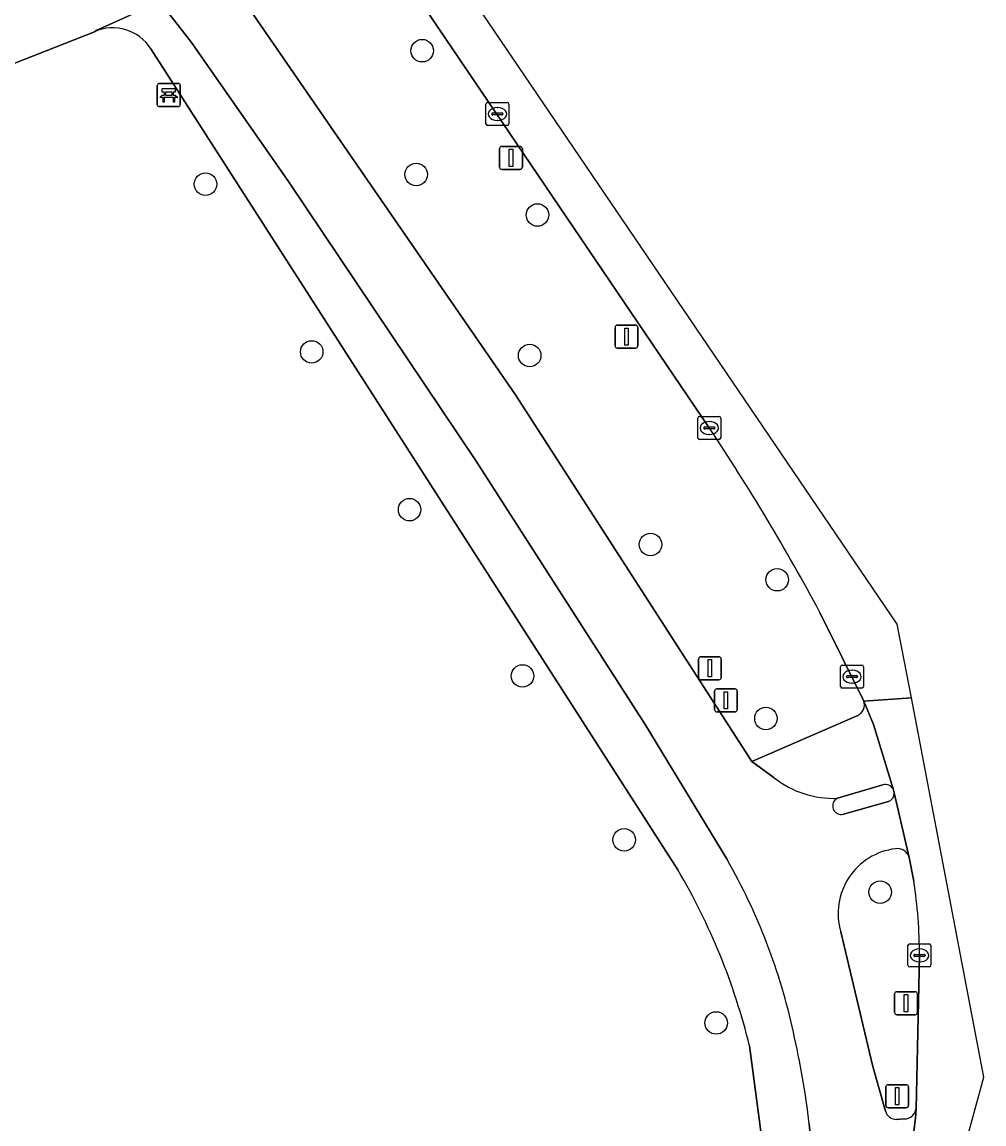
# Model space of a CAD drawing. Extents: x 157692 to 159674, y 381452 to 383291.
# Drawn here: x 158083.22 to 158125.03, y 383216.94 to 383264.85 of the extents above; entities that cross this region are included whole.
import ezdxf

# ---------------------------------------------------------------- set-up
doc = ezdxf.new("R2010")
doc.units = 0
for name, color, linetype in [('IMGEO_Bank', 7, 'Continuous'), ('IMGEO_Berm_groen', 7, 'Continuous'), ('IMGEO_Boom', 7, 'Continuous'), ('IMGEO_Erf', 7, 'Continuous'), ('IMGEO_Fietspad_gesloten', 7, 'Continuous'), ('IMGEO_Kolk', 7, 'Continuous'), ('IMGEO_Lichtmast', 7, 'Continuous'), ('IMGEO_Rijbaan_lokaal_gesloten', 7, 'Continuous'), ('IMGEO_Verkeersbordpaal', 7, 'Continuous'), ('IMGEO_Verkeerseiland_gesloten', 7, 'Continuous'), ('IMGEO_Verkeerseiland_groen', 7, 'Continuous'), ('IMGEO_Voetpad_open', 7, 'Continuous')]:
    doc.layers.add(name, color=color, linetype=linetype)

msp = doc.modelspace()

# ---------------------------------------------------------------- linework, layer by layer
at = {"layer": 'IMGEO_Bank'}
for p, q in [((158089.096, 383261.253), (158089.096, 383262.094)), ((158089.096, 383262.094), (158089.096, 383261.253)), ((158089.171, 383262.178), (158090.012, 383262.178)), ((158090.012, 383262.178), (158089.171, 383262.178)), ((158090.096, 383262.103), (158090.096, 383261.262)), ((158090.096, 383261.262), (158090.096, 383262.103)), ((158089.793, 383261.576), (158089.4, 383261.576)), ((158089.405, 383261.684), (158089.405, 383261.79)), ((158089.449, 383261.79), (158089.449, 383261.684)), ((158089.737, 383261.796), (158089.455, 383261.796)), ((158089.455, 383261.678), (158089.737, 383261.678)), ((158089.743, 383261.684), (158089.743, 383261.79)), ((158089.787, 383261.79), (158089.787, 383261.684)), ((158090.021, 383261.178), (158089.18, 383261.178)), ((158089.18, 383261.178), (158090.021, 383261.178))]:
    msp.add_line(p, q, dxfattribs=at)
for points in [[(158089.343, 383261.576), (158089.201, 383261.576), (158089.313, 383261.678), (158089.399, 383261.678)], [(158089.399, 383261.796), (158089.313, 383261.796), (158089.313, 383261.957), (158089.876, 383261.957), (158089.876, 383261.796), (158089.793, 383261.796)], [(158089.393, 383261.569), (158089.393, 383261.362), (158089.35, 383261.362), (158089.35, 383261.569)], [(158089.793, 383261.678), (158089.876, 383261.678), (158089.988, 383261.576), (158089.849, 383261.576)], [(158089.843, 383261.569), (158089.843, 383261.362), (158089.799, 383261.362), (158089.799, 383261.569)]]:
    msp.add_lwpolyline(points, dxfattribs=at)
for centre, radius, start, end in [((158089.174, 383262.1), 0.0779, 92.4484, 184.2845), ((158089.174, 383262.1), 0.0779, 92.4484, 184.2845), ((158090.018, 383262.1), 0.0779, 2.4484, 94.2845), ((158090.018, 383262.1), 0.0779, 2.4484, 94.2845), ((158089.343, 383261.569), 0.00671, 2.8957, 87.1043), ((158089.4, 383261.569), 0.00671, 92.8957, 177.1043), ((158089.398, 383261.789), 0.00671, 2.8957, 87.1043), ((158089.398, 383261.685), 0.00671, 272.8957, 357.1043), ((158089.455, 383261.789), 0.00671, 92.8957, 177.1043), ((158089.455, 383261.685), 0.00671, 182.8957, 267.1043), ((158089.737, 383261.789), 0.00671, 2.8957, 87.1043), ((158089.737, 383261.685), 0.00671, 272.8957, 357.1043), ((158089.794, 383261.789), 0.00671, 92.8957, 177.1043), ((158089.794, 383261.685), 0.00671, 182.8957, 267.1043), ((158089.792, 383261.569), 0.00671, 2.8957, 87.1043), ((158089.849, 383261.569), 0.00671, 92.8957, 177.1043), ((158089.174, 383261.256), 0.0779, 182.4484, 274.2845), ((158089.174, 383261.256), 0.0779, 182.4484, 274.2845), ((158090.018, 383261.256), 0.0779, 272.4484, 4.2845), ((158090.018, 383261.256), 0.0779, 272.4484, 4.2845)]:
    msp.add_arc(centre, radius, start, end, dxfattribs=at)
at = {"layer": 'IMGEO_Berm_groen'}
for points in [[(158113.09, 383247.202), (158097.578, 383270.126)], [(158092.251, 383266.674), (158104.668, 383248.643), (158114.932, 383232.704), (158119.539, 383234.704)], [(158119.803, 383235.331), (158117.896, 383239.186)]]:
    msp.add_lwpolyline(points, dxfattribs=at)
for centre, radius, start, end in [((158032.678, 383193.542), 96.672, 28.17405, 33.71562), ((158119.321, 383235.165), 0.509, 295.2781, 19.0546)]:
    msp.add_arc(centre, radius, start, end, dxfattribs=at)
at = {"layer": 'IMGEO_Boom'}
for centre in [(158100.606, 383263.607), (158100.346, 383258.222), (158091.194, 383257.804), (158105.623, 383256.462), (158095.808, 383250.508), (158105.282, 383250.355), (158100.064, 383243.65), (158110.535, 383242.135), (158116.041, 383240.605), (158104.967, 383236.42), (158115.55, 383234.569), (158109.386, 383229.297), (158120.513, 383227.021), (158113.386, 383221.332)]:
    msp.add_circle(centre, 0.489, dxfattribs=at)
at = {"layer": 'IMGEO_Erf'}
for points in [[(158086.365, 383264.431), (158072.843, 383259.106), (158073.215, 383258.601), (158060.694, 383250), (158052.974, 383244.697), (158024.376, 383225.053)], [(158111.726, 383227.985), (158088.813, 383263.685)], [(158104.179, 383158.625), (158116.142, 383202.271), (158116.873, 383204.938), (158116.389, 383208.595), (158116.082, 383210.918), (158114.837, 383220.334)]]:
    msp.add_lwpolyline(points, dxfattribs=at)
for centre, radius, start, end in [((158087.163, 383262.659), 1.943, 31.862, 114.242), ((158087.277, 383213.586), 28.374, 13.7587, 30.496)]:
    msp.add_arc(centre, radius, start, end, dxfattribs=at)
at = {"layer": 'IMGEO_Fietspad_gesloten'}
for points in [[(158115.903, 383231.994), (158114.932, 383232.704), (158104.668, 383248.643), (158092.251, 383266.674)], [(158089.207, 383265.728), (158090.585, 383263.969), (158094.802, 383257.918), (158102.951, 383245.756), (158110.3, 383234.308), (158113.864, 383228.438)], [(158120.876, 383230.967), (158118.922, 383230.413)], [(158121.78, 383228.53), (158121.127, 383231.332)], [(158120.742, 383217.494), (158120.199, 383219.446), (158118.803, 383225.291)], [(158121.606, 383213.676), (158122.051, 383217.197), (158122.079, 383217.6)], [(158121.568, 383217.159), (158121.216, 383217.141)], [(158117.436, 383216.941), (158118.055, 383210.62), (158118.235, 383208.78), (158119.955, 383208.952), (158120.083, 383209.887), (158119.887, 383213.397), (158120.18, 383213.426)]]:
    msp.add_lwpolyline(points, dxfattribs=at)
for centre, radius, start, end in [((158118.495, 383235.295), 4.197, 231.857, 272.2484), ((158118.822, 383230.769), 0.37, 116.0428, 285.6523), ((158120.75, 383231.322), 0.377, 289.4804, 1.4893), ((158121.519, 383226.095), 2.832, 96.9077, 196.4837), ((158121.266, 383228.377), 0.536, 16.5549, 99.4685), ((158091.022, 383215.375), 26.313, 12.1836, 29.7656), ((158080.661, 383212.603), 37.03, 6.7281, 12.9926), ((158121.217, 383217.637), 0.496, 196.768, 269.88), ((158121.57, 383217.673), 0.514, 269.7895, 351.7998)]:
    msp.add_arc(centre, radius, start, end, dxfattribs=at)
at = {"layer": 'IMGEO_Kolk'}
for p, q in [((158103.38, 383260.429), (158103.38, 383261.281)), ((158103.455, 383261.355), (158104.307, 383261.355)), ((158103.868, 383261.135), (158103.893, 383261.135)), ((158104.381, 383261.281), (158104.381, 383260.429)), ((158103.639, 383260.849), (158103.639, 383260.861)), ((158104.077, 383260.812), (158103.679, 383260.812)), ((158103.682, 383260.898), (158104.08, 383260.898)), ((158104.123, 383260.861), (158104.123, 383260.849)), ((158104.307, 383260.355), (158103.455, 383260.355)), ((158103.891, 383260.575), (158103.866, 383260.575)), ((158112.664, 383247.702), (158113.516, 383247.702)), ((158112.589, 383246.776), (158112.589, 383247.628)), ((158112.848, 383247.196), (158112.848, 383247.208)), ((158112.891, 383247.245), (158113.289, 383247.245)), ((158113.077, 383247.482), (158113.102, 383247.482)), ((158113.332, 383247.208), (158113.332, 383247.196)), ((158113.59, 383247.628), (158113.59, 383246.776)), ((158113.516, 383246.702), (158112.664, 383246.702)), ((158113.286, 383247.159), (158112.888, 383247.159)), ((158113.1, 383246.922), (158113.075, 383246.922)), ((158118.792, 383235.965), (158118.792, 383236.817)), ((158118.867, 383236.891), (158119.719, 383236.891)), ((158119.28, 383236.671), (158119.305, 383236.671)), ((158119.793, 383236.817), (158119.793, 383235.965)), ((158119.051, 383236.385), (158119.051, 383236.397)), ((158119.489, 383236.348), (158119.091, 383236.348)), ((158119.094, 383236.434), (158119.492, 383236.434)), ((158119.535, 383236.397), (158119.535, 383236.385)), ((158119.719, 383235.891), (158118.867, 383235.891)), ((158119.303, 383236.111), (158119.278, 383236.111)), ((158121.723, 383223.843), (158121.723, 383224.695)), ((158121.798, 383224.769), (158122.65, 383224.769)), ((158122.724, 383224.695), (158122.724, 383223.843)), ((158121.982, 383224.263), (158121.982, 383224.275)), ((158122.42, 383224.226), (158122.022, 383224.226)), ((158122.025, 383224.312), (158122.423, 383224.312)), ((158122.211, 383224.549), (158122.236, 383224.549)), ((158122.466, 383224.275), (158122.466, 383224.263)), ((158122.65, 383223.769), (158121.798, 383223.769)), ((158122.234, 383223.989), (158122.209, 383223.989))]:
    msp.add_line(p, q, dxfattribs=at)
for points in [[(158103.38, 383260.429), (158103.38, 383261.281)], [(158103.455, 383261.355), (158104.307, 383261.355)], [(158104.381, 383261.281), (158104.381, 383260.429)], [(158104.307, 383260.355), (158103.455, 383260.355)], [(158112.664, 383247.702), (158113.516, 383247.702)], [(158112.589, 383246.776), (158112.589, 383247.628)], [(158113.59, 383247.628), (158113.59, 383246.776)], [(158113.516, 383246.702), (158112.664, 383246.702)], [(158118.792, 383235.965), (158118.792, 383236.817)], [(158118.867, 383236.891), (158119.719, 383236.891)], [(158119.793, 383236.817), (158119.793, 383235.965)], [(158119.719, 383235.891), (158118.867, 383235.891)], [(158121.723, 383223.843), (158121.723, 383224.695)], [(158121.798, 383224.769), (158122.65, 383224.769)], [(158122.724, 383224.695), (158122.724, 383223.843)], [(158122.65, 383223.769), (158121.798, 383223.769)]]:
    msp.add_lwpolyline(points, dxfattribs=at)
for centre, radius, start, end in [((158103.457, 383261.279), 0.0765, 91.552, 178.448), ((158103.457, 383261.279), 0.0765, 91.552, 178.448), ((158104.305, 383261.279), 0.0765, 1.552, 88.448), ((158104.305, 383261.279), 0.0765, 1.552, 88.448), ((158103.679, 383260.858), 0.0403, 85.8775, 175.7526), ((158103.676, 383260.848), 0.0366, 178.938, 274.7102), ((158104.08, 383260.855), 0.043, 264.8664, 352.4533), ((158104.084, 383260.86), 0.0386, 1.7309, 96.639), ((158103.457, 383260.431), 0.0765, 181.552, 268.448), ((158103.457, 383260.431), 0.0765, 181.552, 268.448), ((158104.305, 383260.431), 0.0765, 271.552, 358.448), ((158104.305, 383260.431), 0.0765, 271.552, 358.448), ((158112.666, 383247.626), 0.0765, 91.552, 178.448), ((158112.666, 383247.626), 0.0765, 91.552, 178.448), ((158113.514, 383247.626), 0.0765, 1.552, 88.448), ((158113.514, 383247.626), 0.0765, 1.552, 88.448), ((158112.888, 383247.205), 0.0403, 85.8775, 175.7526), ((158112.885, 383247.195), 0.0366, 178.938, 274.7102), ((158113.289, 383247.202), 0.043, 264.8664, 352.4533), ((158113.293, 383247.207), 0.0386, 1.7309, 96.639), ((158112.666, 383246.778), 0.0765, 181.552, 268.448), ((158112.666, 383246.778), 0.0765, 181.552, 268.448), ((158113.514, 383246.778), 0.0765, 271.552, 358.448), ((158113.514, 383246.778), 0.0765, 271.552, 358.448), ((158118.869, 383236.815), 0.0765, 91.552, 178.448), ((158118.869, 383236.815), 0.0765, 91.552, 178.448), ((158119.717, 383236.815), 0.0765, 1.552, 88.448), ((158119.717, 383236.815), 0.0765, 1.552, 88.448), ((158119.091, 383236.394), 0.0403, 85.8775, 175.7526), ((158119.088, 383236.384), 0.0366, 178.938, 274.7102), ((158119.492, 383236.391), 0.043, 264.8664, 352.4533), ((158119.496, 383236.396), 0.0386, 1.7309, 96.639), ((158118.869, 383235.967), 0.0765, 181.552, 268.448), ((158118.869, 383235.967), 0.0765, 181.552, 268.448), ((158119.717, 383235.967), 0.0765, 271.552, 358.448), ((158119.717, 383235.967), 0.0765, 271.552, 358.448), ((158121.8, 383224.693), 0.0765, 91.552, 178.448), ((158121.8, 383224.693), 0.0765, 91.552, 178.448), ((158122.648, 383224.693), 0.0765, 1.552, 88.448), ((158122.648, 383224.693), 0.0765, 1.552, 88.448), ((158122.022, 383224.272), 0.0403, 85.8775, 175.7526), ((158122.019, 383224.262), 0.0366, 178.938, 274.7102), ((158122.423, 383224.269), 0.043, 264.8664, 352.4533), ((158122.427, 383224.274), 0.0386, 1.7309, 96.639), ((158121.8, 383223.845), 0.0765, 181.552, 268.448), ((158121.8, 383223.845), 0.0765, 181.552, 268.448), ((158122.648, 383223.845), 0.0765, 271.552, 358.448), ((158122.648, 383223.845), 0.0765, 271.552, 358.448)]:
    msp.add_arc(centre, radius, start, end, dxfattribs=at)
for centre, major_axis, ratio, start_param, end_param in [((158103.867, 383260.855), (-0.387, 0.002), 0.722429, 4.712389, 7.853982), ((158103.892, 383260.855), (-0.39, 0.002), 0.717154, 1.570796, 4.712389), ((158113.076, 383247.202), (-0.387, 0.002), 0.722429, 4.712389, 7.853982), ((158113.101, 383247.202), (-0.39, 0.002), 0.717154, 1.570796, 4.712389), ((158119.279, 383236.391), (-0.387, 0.002), 0.722429, 4.712389, 7.853982), ((158119.304, 383236.391), (-0.39, 0.002), 0.717154, 1.570796, 4.712389), ((158122.21, 383224.269), (-0.387, 0.002), 0.722429, 4.712389, 7.853982), ((158122.235, 383224.269), (-0.39, 0.002), 0.717154, 1.570796, 4.712389)]:
    msp.add_ellipse(centre, major_axis=major_axis, ratio=ratio, start_param=start_param, end_param=end_param, dxfattribs=at)
at = {"layer": 'IMGEO_Lichtmast'}
for p, q in [((158103.973, 383258.547), (158103.973, 383259.347)), ((158103.973, 383259.347), (158103.973, 383258.547)), ((158104.073, 383259.447), (158104.863, 383259.447)), ((158104.863, 383259.447), (158104.073, 383259.447)), ((158104.963, 383259.347), (158104.963, 383258.547)), ((158104.963, 383258.547), (158104.963, 383259.347)), ((158104.863, 383258.447), (158104.073, 383258.447)), ((158104.073, 383258.447), (158104.863, 383258.447)), ((158121.145, 383221.793), (158121.145, 383222.593)), ((158121.145, 383222.593), (158121.145, 383221.793)), ((158121.245, 383222.693), (158122.035, 383222.693)), ((158122.035, 383222.693), (158121.245, 383222.693)), ((158122.135, 383222.593), (158122.135, 383221.793)), ((158122.135, 383221.793), (158122.135, 383222.593)), ((158122.035, 383221.693), (158121.245, 383221.693)), ((158121.245, 383221.693), (158122.035, 383221.693))]:
    msp.add_line(p, q, dxfattribs=at)
for points in [[(158104.393, 383259.322), (158104.543, 383259.322), (158104.543, 383258.572), (158104.393, 383258.572), (158104.393, 383259.322)], [(158121.565, 383222.568), (158121.715, 383222.568), (158121.715, 383221.818), (158121.565, 383221.818), (158121.565, 383222.568)]]:
    msp.add_lwpolyline(points, dxfattribs=at)
for centre, start, end in [((158104.073, 383259.347), 90, 180), ((158104.073, 383259.347), 90, 180), ((158104.863, 383259.347), 0, 90), ((158104.863, 383259.347), 360, 90), ((158104.073, 383258.547), 180, 270), ((158104.073, 383258.547), 180, 270), ((158104.863, 383258.547), 270, 0), ((158104.863, 383258.547), 270, 0), ((158121.245, 383222.593), 90, 180), ((158121.245, 383222.593), 90, 180), ((158122.035, 383222.593), 0, 90), ((158122.035, 383222.593), 360, 90), ((158121.245, 383221.793), 180, 270), ((158121.245, 383221.793), 180, 270), ((158122.035, 383221.793), 270, 0), ((158122.035, 383221.793), 270, 0)]:
    msp.add_arc(centre, 0.1, start, end, dxfattribs=at)
at = {"layer": 'IMGEO_Rijbaan_lokaal_gesloten'}
for points in [[(158117.896, 383239.186), (158119.803, 383235.331), (158121.873, 383235.473), (158121.26, 383238.679), (158095.268, 383276.982)], [(158097.578, 383270.126), (158113.09, 383247.202)], [(158122.442, 383209.544), (158125.026, 383218.972), (158121.873, 383235.473), (158119.803, 383235.331), (158120.222, 383234.31), (158121.076, 383231.51), (158121.127, 383231.332), (158121.78, 383228.53), (158121.979, 383227.496)], [(158122.224, 383224.269), (158122.079, 383217.6), (158122.051, 383217.197), (158121.606, 383213.676), (158121.113, 383209.667), (158122.442, 383209.544)]]:
    msp.add_lwpolyline(points, dxfattribs=at)
for centre, radius, start, end in [((158032.678, 383193.542), 96.672, 28.17405, 33.71562), ((158100.614, 383224.251), 21.61, 0.0474, 8.6359)]:
    msp.add_arc(centre, radius, start, end, dxfattribs=at)
at = {"layer": 'IMGEO_Verkeersbordpaal'}
for p, q in [((158108.991, 383250.774), (158108.991, 383251.574)), ((158108.991, 383251.574), (158108.991, 383250.774)), ((158109.091, 383251.674), (158109.881, 383251.674)), ((158109.881, 383251.674), (158109.091, 383251.674)), ((158109.981, 383251.574), (158109.981, 383250.774)), ((158109.981, 383250.774), (158109.981, 383251.574)), ((158109.881, 383250.674), (158109.091, 383250.674)), ((158109.091, 383250.674), (158109.881, 383250.674)), ((158112.619, 383236.355), (158112.619, 383237.155)), ((158112.619, 383237.155), (158112.619, 383236.355)), ((158112.719, 383237.255), (158113.509, 383237.255)), ((158113.509, 383237.255), (158112.719, 383237.255)), ((158113.609, 383237.155), (158113.609, 383236.355)), ((158113.609, 383236.355), (158113.609, 383237.155)), ((158113.509, 383236.255), (158112.719, 383236.255)), ((158112.719, 383236.255), (158113.509, 383236.255)), ((158113.317, 383234.959), (158113.317, 383235.759)), ((158113.317, 383235.759), (158113.317, 383234.959)), ((158113.417, 383235.859), (158114.207, 383235.859)), ((158114.207, 383235.859), (158113.417, 383235.859)), ((158114.307, 383235.759), (158114.307, 383234.959)), ((158114.307, 383234.959), (158114.307, 383235.759)), ((158114.207, 383234.859), (158113.417, 383234.859)), ((158113.417, 383234.859), (158114.207, 383234.859)), ((158120.759, 383217.749), (158120.759, 383218.549)), ((158120.759, 383218.549), (158120.759, 383217.749)), ((158120.859, 383218.649), (158121.649, 383218.649)), ((158121.649, 383218.649), (158120.859, 383218.649)), ((158121.749, 383218.549), (158121.749, 383217.749)), ((158121.749, 383217.749), (158121.749, 383218.549)), ((158121.649, 383217.649), (158120.859, 383217.649)), ((158120.859, 383217.649), (158121.649, 383217.649))]:
    msp.add_line(p, q, dxfattribs=at)
for points in [[(158109.411, 383251.549), (158109.561, 383251.549), (158109.561, 383250.799), (158109.411, 383250.799), (158109.411, 383251.549)], [(158113.039, 383237.13), (158113.189, 383237.13), (158113.189, 383236.38), (158113.039, 383236.38), (158113.039, 383237.13)], [(158113.737, 383235.734), (158113.887, 383235.734), (158113.887, 383234.984), (158113.737, 383234.984), (158113.737, 383235.734)], [(158121.179, 383218.524), (158121.329, 383218.524), (158121.329, 383217.774), (158121.179, 383217.774), (158121.179, 383218.524)]]:
    msp.add_lwpolyline(points, dxfattribs=at)
for centre, start, end in [((158109.091, 383251.574), 90, 180), ((158109.091, 383251.574), 90, 180), ((158109.881, 383251.574), 0, 90), ((158109.881, 383251.574), 360, 90), ((158109.091, 383250.774), 180, 270), ((158109.091, 383250.774), 180, 270), ((158109.881, 383250.774), 270, 0), ((158109.881, 383250.774), 270, 0), ((158112.719, 383237.155), 90, 180), ((158112.719, 383237.155), 90, 180), ((158113.509, 383237.155), 0, 90), ((158113.509, 383237.155), 360, 90), ((158112.719, 383236.355), 180, 270), ((158112.719, 383236.355), 180, 270), ((158113.509, 383236.355), 270, 0), ((158113.509, 383236.355), 270, 0), ((158113.417, 383235.759), 90, 180), ((158113.417, 383235.759), 90, 180), ((158114.207, 383235.759), 0, 90), ((158114.207, 383235.759), 360, 90), ((158113.417, 383234.959), 180, 270), ((158113.417, 383234.959), 180, 270), ((158114.207, 383234.959), 270, 0), ((158114.207, 383234.959), 270, 0), ((158120.859, 383218.549), 90, 180), ((158120.859, 383218.549), 90, 180), ((158121.649, 383218.549), 0, 90), ((158121.649, 383218.549), 360, 90), ((158120.859, 383217.749), 180, 270), ((158120.859, 383217.749), 180, 270), ((158121.649, 383217.749), 270, 0), ((158121.649, 383217.749), 270, 0)]:
    msp.add_arc(centre, 0.1, start, end, dxfattribs=at)
at = {"layer": 'IMGEO_Verkeerseiland_gesloten'}
for points in [[(158120.638, 383231.68), (158118.66, 383231.101)], [(158121.127, 383231.332), (158121.076, 383231.51)], [(158118.922, 383230.413), (158120.876, 383230.967)]]:
    msp.add_lwpolyline(points, dxfattribs=at)
for centre, radius, start, end in [((158120.751, 383231.322), 0.375, 30.0263, 107.5485), ((158118.822, 383230.769), 0.37, 116.0428, 285.6523), ((158120.75, 383231.322), 0.377, 289.4804, 1.4893)]:
    msp.add_arc(centre, radius, start, end, dxfattribs=at)
at = {"layer": 'IMGEO_Verkeerseiland_groen'}
for points in [[(158121.979, 383227.496), (158121.78, 383228.53)], [(158118.803, 383225.291), (158120.199, 383219.446), (158120.742, 383217.494)], [(158122.079, 383217.6), (158122.224, 383224.269)], [(158121.216, 383217.141), (158121.568, 383217.159)]]:
    msp.add_lwpolyline(points, dxfattribs=at)
for centre, radius, start, end in [((158121.519, 383226.095), 2.832, 96.9077, 196.4837), ((158121.266, 383228.377), 0.536, 16.5549, 99.4685), ((158100.614, 383224.251), 21.61, 0.0474, 8.6359), ((158121.217, 383217.637), 0.496, 196.768, 269.88), ((158121.57, 383217.673), 0.514, 269.7895, 351.7998)]:
    msp.add_arc(centre, radius, start, end, dxfattribs=at)
at = {"layer": 'IMGEO_Voetpad_open'}
for points in [[(158014.4, 383221.049), (158020.839, 383224.003), (158023.215, 383225.093), (158024.048, 383225.475), (158029.067, 383228.944), (158059.53, 383250), (158062.675, 383252.174), (158072.843, 383259.106), (158086.365, 383264.431), (158086.446, 383264.484), (158089.207, 383265.728)], [(158102.951, 383245.756), (158094.802, 383257.918), (158090.585, 383263.969), (158089.207, 383265.728), (158086.446, 383264.484), (158086.365, 383264.431)], [(158088.813, 383263.685), (158111.726, 383227.985)], [(158113.864, 383228.438), (158110.3, 383234.308), (158102.951, 383245.756)], [(158121.076, 383231.51), (158120.222, 383234.31), (158119.803, 383235.331)], [(158119.539, 383234.704), (158114.932, 383232.704), (158115.903, 383231.994)], [(158118.66, 383231.101), (158120.638, 383231.68)], [(158114.837, 383220.334), (158116.082, 383210.918), (158116.389, 383208.595), (158118.235, 383208.78), (158118.055, 383210.62), (158117.436, 383216.941)]]:
    msp.add_lwpolyline(points, dxfattribs=at)
for centre, radius, start, end in [((158087.163, 383262.659), 1.943, 31.862, 114.242), ((158119.321, 383235.165), 0.509, 295.2781, 19.0546), ((158118.495, 383235.295), 4.197, 231.857, 272.2484), ((158120.751, 383231.322), 0.375, 30.0263, 107.5485), ((158091.022, 383215.375), 26.313, 12.1836, 29.7656), ((158087.277, 383213.586), 28.374, 13.7587, 30.496), ((158080.661, 383212.603), 37.03, 6.7281, 12.9926)]:
    msp.add_arc(centre, radius, start, end, dxfattribs=at)

doc.saveas('drawing.dxf')
